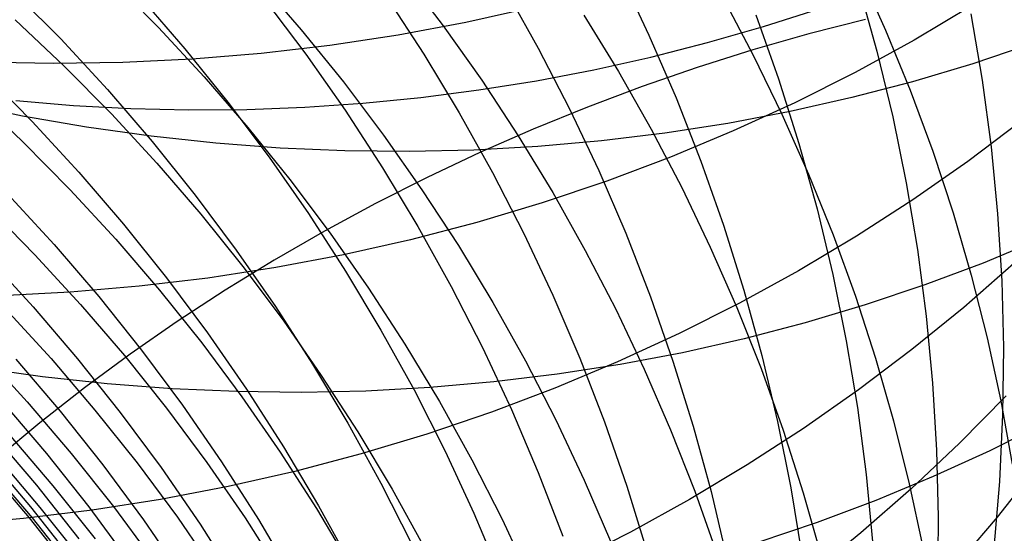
# Model space of a CAD drawing. Header units: millimetres. Extents: x 119 to 175.9, y -203.1 to -153.8.
# Tile 314 of 377: x 160.389 to 160.965, y -162.6 to -162.3. Entities that reach past the tile are written whole.
import ezdxf

# ---------------------------------------------------------------- set-up
doc = ezdxf.new("R2010")
doc.units = ezdxf.units.MM
doc.header["$MEASUREMENT"] = 0
doc.layers.add('Layer 01', color=5, linetype='Continuous', true_color=0x0000ff)

msp = doc.modelspace()

# ---------------------------------------------------------------- linework, layer by layer
at = {"layer": 'Layer 01'}
for p, q in [((160.87968, -162.27111, 30.37721), (160.8953, -162.30594, 30.36914)), ((160.44258, -162.27657, 31.89789), (160.47019, -162.30445, 31.89567)), ((160.52804, -162.27627, 31.58917), (160.55366, -162.30583, 31.58605)), ((160.61312, -162.27249, 31.28543), (160.63667, -162.30354, 31.28128)), ((160.73981, -162.27286, 39.39392), (160.75693, -162.30894, 39.40128)), ((160.38473, -162.28258, 37.71672), (160.41301, -162.31119, 37.7197)), ((160.67263, -162.28153, 39.05028), (160.69219, -162.31647, 39.0567)), ((160.87953, -162.2801, 40.11055), (160.89018, -162.31824, 40.12001)), ((160.45927, -162.28648, 38.04646), (160.48555, -162.31693, 38.05021)), ((160.53222, -162.2879, 38.37773), (160.55637, -162.32002, 38.38233)), ((160.60339, -162.2864, 38.71191), (160.6253, -162.32002, 38.71741)), ((160.79997, -162.28655, 30.67859), (160.81794, -162.32057, 30.67177)), ((160.68902, -162.29271, 44.85107), (160.64984, -162.30145, 44.86102)), ((160.82388, -162.30392, 21.33741), (160.85636, -162.29354, 21.33931)), ((160.94586, -162.29169, 44.34156), (160.91206, -162.31181, 44.35414)), ((160.3864, -162.3, 32.21346), (160.41498, -162.32702, 32.21177)), ((160.71886, -162.29725, 30.97947), (160.73911, -162.33027, 30.97386)), ((160.8194, -162.29697, 39.75221), (160.83268, -162.33444, 39.76076)), ((160.88345, -162.29979, 24.82557), (160.85046, -162.30825, 24.82809)), ((160.94521, -162.29652, 40.48754), (160.95179, -162.33535, 40.4981)), ((160.47019, -162.30445, 31.89567), (160.49683, -162.33325, 31.89319)), ((160.55366, -162.30583, 31.58605), (160.57825, -162.33623, 31.58264)), ((160.64984, -162.30145, 44.86102), (160.6103, -162.30886, 44.87059)), ((160.63667, -162.30354, 31.28128), (160.65912, -162.33535, 31.27682)), ((160.79108, -162.31332, 21.3361), (160.82388, -162.30392, 21.33741)), ((160.8953, -162.30594, 30.36914), (160.90969, -162.34122, 30.36073)), ((160.41301, -162.31119, 37.7197), (160.44027, -162.34075, 37.72287)), ((160.6103, -162.30886, 44.87059), (160.57043, -162.31492, 44.87977)), ((160.75693, -162.30894, 39.40128), (160.77277, -162.34555, 39.40889)), ((160.85046, -162.30825, 24.82809), (160.81768, -162.31761, 24.82988)), ((160.91206, -162.31181, 44.35414), (160.87749, -162.33076, 44.36645)), ((160.48555, -162.31693, 38.05021), (160.51075, -162.34825, 38.05418)), ((160.57043, -162.31492, 44.87977), (160.53029, -162.31963, 44.88853)), ((160.69219, -162.31647, 39.0567), (160.71051, -162.35203, 39.06336)), ((160.758, -162.32174, 21.33538), (160.79108, -162.31332, 21.3361)), ((160.81768, -162.31761, 24.82988), (160.78513, -162.32788, 24.83093)), ((160.98094, -162.31398, 26.37831), (160.94627, -162.32566, 26.36672)), ((160.48993, -162.32299, 44.89688), (160.44939, -162.32499, 44.90481)), ((160.53029, -162.31963, 44.88853), (160.48993, -162.32299, 44.89688)), ((160.55637, -162.32002, 38.38233), (160.57938, -162.35293, 38.38716)), ((160.6253, -162.32002, 38.71741), (160.64601, -162.35435, 38.72313)), ((160.72467, -162.32916, 21.33526), (160.758, -162.32174, 21.33538)), ((160.81794, -162.32057, 30.67177), (160.8347, -162.35513, 30.66461)), ((160.89018, -162.31824, 40.12001), (160.89946, -162.35669, 40.1297)), ((160.40873, -162.32562, 44.9123), (160.36798, -162.32489, 44.91934)), ((160.44939, -162.32499, 44.90481), (160.40873, -162.32562, 44.9123)), ((160.41498, -162.32702, 32.21177), (160.44261, -162.355, 32.20986)), ((160.69114, -162.33558, 21.33574), (160.72467, -162.32916, 21.33526)), ((160.78513, -162.32788, 24.83093), (160.75286, -162.33902, 24.83124)), ((160.94627, -162.32566, 26.36672), (160.9111, -162.33618, 26.35554)), ((160.36812, -162.33086, 37.39187), (160.39635, -162.35948, 37.3945)), ((160.49683, -162.33325, 31.89319), (160.52245, -162.36293, 31.89046)), ((160.73911, -162.33027, 30.97386), (160.75819, -162.36391, 30.96793)), ((160.83268, -162.33444, 39.76076), (160.84462, -162.37231, 39.76953)), ((160.87749, -162.33076, 44.36645), (160.84219, -162.3485, 44.37847)), ((160.44027, -162.34075, 37.72287), (160.46649, -162.37122, 37.72624)), ((160.57825, -162.33623, 31.58264), (160.60178, -162.36743, 31.57895)), ((160.65744, -162.34098, 21.3368), (160.69114, -162.33558, 21.33574)), ((160.65912, -162.33535, 31.27682), (160.68047, -162.36787, 31.27206)), ((160.75286, -162.33902, 24.83124), (160.7209, -162.35104, 24.83081)), ((160.9111, -162.33618, 26.35554), (160.87547, -162.34552, 26.34476)), ((160.95179, -162.33535, 40.4981), (160.95698, -162.37434, 40.50885)), ((160.36227, -162.34419, 32.53807), (160.39088, -162.37128, 32.53663)), ((160.58972, -162.34873, 21.34072), (160.62362, -162.34537, 21.33847)), ((160.62362, -162.34537, 21.33847), (160.65744, -162.34098, 21.3368)), ((160.77277, -162.34555, 39.40889), (160.7873, -162.38265, 39.41673)), ((160.87547, -162.34552, 26.34476), (160.83943, -162.35366, 26.33442)), ((160.90969, -162.34122, 30.36073), (160.92283, -162.37691, 30.35199)), ((160.3906, -162.35634, 26.24738), (160.35321, -162.34863, 26.24349)), ((160.38684, -162.34725, 21.36644), (160.42038, -162.35007, 21.36072)), ((160.42038, -162.35007, 21.36072), (160.45409, -162.35187, 21.35557)), ((160.45409, -162.35187, 21.35557), (160.48791, -162.35263, 21.35099)), ((160.51075, -162.34825, 38.05418), (160.53484, -162.3804, 38.05836)), ((160.52182, -162.35236, 21.34698), (160.55577, -162.35106, 21.34356)), ((160.55577, -162.35106, 21.34356), (160.58972, -162.34873, 21.34072)), ((160.7209, -162.35104, 24.83081), (160.68929, -162.36391, 24.82963)), ((160.71051, -162.35203, 39.06336), (160.72757, -162.38818, 39.07025)), ((160.84219, -162.3485, 44.37847), (160.80621, -162.36502, 44.3902)), ((160.42816, -162.36284, 26.25182), (160.3906, -162.35634, 26.24738)), ((160.44261, -162.355, 32.20986), (160.46925, -162.3839, 32.20771)), ((160.48791, -162.35263, 21.35099), (160.52182, -162.35236, 21.34698)), ((160.57938, -162.35293, 38.38716), (160.60123, -162.38659, 38.3922)), ((160.64601, -162.35435, 38.72313), (160.66551, -162.38934, 38.72909)), ((160.83943, -162.35366, 26.33442), (160.80301, -162.36061, 26.3245)), ((160.8347, -162.35513, 30.66461), (160.85025, -162.39019, 30.65712)), ((160.89946, -162.35669, 40.1297), (160.90738, -162.39539, 40.13959)), ((160.39635, -162.35948, 37.3945), (160.42356, -162.38905, 37.3973)), ((160.46584, -162.36813, 26.25679), (160.42816, -162.36284, 26.25182)), ((160.52245, -162.36293, 31.89046), (160.54703, -162.39345, 31.88747)), ((160.80301, -162.36061, 26.3245), (160.76627, -162.36634, 26.31504)), ((160.97456, -162.3593, 43.90134), (160.94332, -162.38285, 43.9144)), ((160.5036, -162.3722, 26.26229), (160.46584, -162.36813, 26.25679)), ((160.60178, -162.36743, 31.57895), (160.62421, -162.39938, 31.57498)), ((160.68929, -162.36391, 24.82963), (160.65808, -162.37762, 24.82772)), ((160.68047, -162.36787, 31.27206), (160.70067, -162.40106, 31.26699)), ((160.76627, -162.36634, 26.31504), (160.72924, -162.37086, 26.30604)), ((160.75819, -162.36391, 30.96793), (160.7761, -162.39814, 30.96168)), ((160.80621, -162.36502, 44.3902), (160.76958, -162.3803, 44.40161)), ((160.39088, -162.37128, 32.53663), (160.41852, -162.39935, 32.53501)), ((160.46649, -162.37122, 37.72624), (160.49163, -162.40256, 37.72981)), ((160.54139, -162.37505, 26.26832), (160.5036, -162.3722, 26.26229)), ((160.57917, -162.37667, 26.27486), (160.54139, -162.37505, 26.26832)), ((160.69197, -162.37415, 26.29751), (160.6545, -162.37622, 26.28947)), ((160.72924, -162.37086, 26.30604), (160.69197, -162.37415, 26.29751)), ((160.84462, -162.37231, 39.76953), (160.85521, -162.41053, 39.77853)), ((160.95698, -162.37434, 40.50885), (160.96078, -162.41344, 40.51978)), ((160.53484, -162.3804, 38.05836), (160.5578, -162.41334, 38.06275)), ((160.61689, -162.37706, 26.28191), (160.57917, -162.37667, 26.27486)), ((160.6545, -162.37622, 26.28947), (160.61689, -162.37706, 26.28191)), ((160.65808, -162.37762, 24.82772), (160.6273, -162.39215, 24.82507)), ((160.76958, -162.3803, 44.40161), (160.73235, -162.39431, 44.4127)), ((160.92283, -162.37691, 30.35199), (160.9347, -162.41295, 30.34292)), ((160.46925, -162.3839, 32.20771), (160.49488, -162.41368, 32.20535)), ((160.60123, -162.38659, 38.3922), (160.62189, -162.42096, 38.39747)), ((160.7873, -162.38265, 39.41673), (160.80052, -162.42019, 39.4248)), ((160.94332, -162.38285, 43.9144), (160.9112, -162.40529, 43.92723)), ((160.42356, -162.38905, 37.3973), (160.44972, -162.41953, 37.40028)), ((160.6273, -162.39215, 24.82507), (160.59698, -162.40749, 24.82169)), ((160.66551, -162.38934, 38.72909), (160.68378, -162.42496, 38.73527)), ((160.72757, -162.38818, 39.07025), (160.74335, -162.42485, 39.07737)), ((160.85025, -162.39019, 30.65712), (160.86456, -162.4257, 30.64931)), ((160.54703, -162.39345, 31.88747), (160.57054, -162.42478, 31.88423)), ((160.73235, -162.39431, 44.4127), (160.69457, -162.40705, 44.42345)), ((160.7761, -162.39814, 30.96168), (160.7928, -162.43291, 30.95511)), ((160.90738, -162.39539, 40.13959), (160.91391, -162.43429, 40.14968)), ((160.38192, -162.40185, 37.06611), (160.40908, -162.43142, 37.06854)), ((160.41852, -162.39935, 32.53501), (160.44518, -162.42834, 32.53319)), ((160.49163, -162.40256, 37.72981), (160.51567, -162.43474, 37.73355)), ((160.62421, -162.39938, 31.57498), (160.64552, -162.43207, 31.57073)), ((160.70067, -162.40106, 31.26699), (160.71971, -162.43489, 31.26162)), ((160.37022, -162.40925, 32.87095), (160.39789, -162.43739, 32.8696)), ((160.59698, -162.40749, 24.82169), (160.56717, -162.42362, 24.81758)), ((160.69457, -162.40705, 44.42345), (160.65628, -162.4185, 44.43385)), ((160.9112, -162.40529, 43.92723), (160.87822, -162.42662, 43.93982)), ((160.49488, -162.41368, 32.20535), (160.51946, -162.44432, 32.20277)), ((160.5578, -162.41334, 38.06275), (160.57959, -162.44704, 38.06733)), ((160.85521, -162.41053, 39.77853), (160.86444, -162.44905, 39.78773)), ((160.9347, -162.41295, 30.34292), (160.9453, -162.44931, 30.33354)), ((160.96078, -162.41344, 40.51978), (160.96316, -162.4526, 40.53088)), ((160.44972, -162.41953, 37.40028), (160.47481, -162.45089, 37.40342)), ((160.65628, -162.4185, 44.43385), (160.61753, -162.42863, 44.44389)), ((160.62189, -162.42096, 38.39747), (160.64133, -162.45601, 38.40294)), ((160.80052, -162.42019, 39.4248), (160.8124, -162.45813, 39.43307)), ((160.56717, -162.42362, 24.81758), (160.53789, -162.44051, 24.81274)), ((160.57054, -162.42478, 31.88423), (160.59296, -162.45688, 31.88075)), ((160.68378, -162.42496, 38.73527), (160.70077, -162.46116, 38.74167)), ((160.74335, -162.42485, 39.07737), (160.75783, -162.46202, 39.08471)), ((160.87822, -162.42662, 43.93982), (160.84443, -162.44679, 43.95215)), ((160.86456, -162.4257, 30.64931), (160.87762, -162.46163, 30.64119)), ((160.40908, -162.43142, 37.06854), (160.43519, -162.46191, 37.07111)), ((160.44518, -162.42834, 32.53319), (160.47082, -162.45822, 32.53118)), ((160.61753, -162.42863, 44.44389), (160.57836, -162.43745, 44.45355)), ((160.64552, -162.43207, 31.57073), (160.66569, -162.46543, 31.56621)), ((160.98589, -162.42832, 26.73179), (160.95231, -162.44229, 26.71936)), ((160.36969, -162.43831, 36.73348), (160.3968, -162.46789, 36.73553)), ((160.39789, -162.43739, 32.8696), (160.42457, -162.46646, 32.8681)), ((160.51567, -162.43474, 37.73355), (160.53857, -162.46771, 37.73748)), ((160.57836, -162.43745, 44.45355), (160.53882, -162.44494, 44.46282)), ((160.71971, -162.43489, 31.26162), (160.73756, -162.46932, 31.25596)), ((160.7928, -162.43291, 30.95511), (160.80828, -162.46819, 30.94824)), ((160.91391, -162.43429, 40.14968), (160.91904, -162.47336, 40.15996)), ((160.53789, -162.44051, 24.81274), (160.50919, -162.45816, 24.80719)), ((160.51946, -162.44432, 32.20277), (160.54297, -162.47578, 32.19998)), ((160.95231, -162.44229, 26.71936), (160.91814, -162.45512, 26.70729)), ((160.97034, -162.4426, 43.47759), (160.94101, -162.46829, 43.49082)), ((160.53882, -162.44494, 44.46282), (160.49896, -162.45109, 44.47169)), ((160.57959, -162.44704, 38.06733), (160.60019, -162.48146, 38.07211)), ((160.84443, -162.44679, 43.95215), (160.80987, -162.46578, 43.9642)), ((160.86444, -162.44905, 39.78773), (160.8723, -162.48782, 39.79713)), ((160.9453, -162.44931, 30.33354), (160.95461, -162.48595, 30.32386)), ((160.45883, -162.4559, 44.48015), (160.41847, -162.45935, 44.48819)), ((160.49896, -162.45109, 44.47169), (160.45883, -162.4559, 44.48015)), ((160.47481, -162.45089, 37.40342), (160.49879, -162.48309, 37.40672)), ((160.91814, -162.45512, 26.70729), (160.88343, -162.46679, 26.69561)), ((160.96316, -162.4526, 40.53088), (160.96415, -162.49178, 40.54213)), ((160.41847, -162.45935, 44.48819), (160.37794, -162.46145, 44.49581)), ((160.47082, -162.45822, 32.53118), (160.49541, -162.48896, 32.52899)), ((160.50919, -162.45816, 24.80719), (160.4811, -162.47653, 24.80092)), ((160.59296, -162.45688, 31.88075), (160.61424, -162.48972, 31.87703)), ((160.64133, -162.45601, 38.40294), (160.65953, -162.49168, 38.40862)), ((160.70077, -162.46116, 38.74167), (160.71649, -162.4979, 38.74827)), ((160.8124, -162.45813, 39.43307), (160.82294, -162.49643, 39.44156)), ((160.87762, -162.46163, 30.64119), (160.88941, -162.49792, 30.63277)), ((160.42457, -162.46646, 32.8681), (160.45023, -162.49644, 32.86644)), ((160.43519, -162.46191, 37.07111), (160.46023, -162.49328, 37.07383)), ((160.66569, -162.46543, 31.56621), (160.68468, -162.49944, 31.56142)), ((160.75783, -162.46202, 39.08471), (160.77098, -162.49963, 39.09226)), ((160.80987, -162.46578, 43.9642), (160.77458, -162.48358, 43.97596)), ((160.88343, -162.46679, 26.69561), (160.84822, -162.47729, 26.68432)), ((160.38064, -162.46907, 33.21211), (160.40735, -162.49822, 33.21091)), ((160.3968, -162.46789, 36.73553), (160.42286, -162.49838, 36.7377)), ((160.53857, -162.46771, 37.73748), (160.5603, -162.50144, 37.74159)), ((160.73756, -162.46932, 31.25596), (160.75419, -162.5043, 31.25001)), ((160.80828, -162.46819, 30.94824), (160.82251, -162.50393, 30.94107)), ((160.94101, -162.46829, 43.49082), (160.91071, -162.49295, 43.50385)), ((160.4811, -162.47653, 24.80092), (160.45365, -162.4956, 24.79395)), ((160.54297, -162.47578, 32.19998), (160.56537, -162.508, 32.19697)), ((160.84822, -162.47729, 26.68432), (160.81255, -162.48661, 26.67344)), ((160.91904, -162.47336, 40.15996), (160.92278, -162.51254, 40.17041)), ((160.49879, -162.48309, 37.40672), (160.52164, -162.51608, 37.41019)), ((160.60019, -162.48146, 38.07211), (160.61957, -162.51655, 38.07707)), ((160.77458, -162.48358, 43.97596), (160.73861, -162.50016, 43.98742)), ((160.49541, -162.48896, 32.52899), (160.51892, -162.52052, 32.52662)), ((160.61424, -162.48972, 31.87703), (160.63438, -162.52324, 31.87306)), ((160.81255, -162.48661, 26.67344), (160.77647, -162.49473, 26.66299)), ((160.8723, -162.48782, 39.79713), (160.87877, -162.52681, 39.80671)), ((160.95461, -162.48595, 30.32386), (160.96261, -162.52282, 30.3139)), ((160.36671, -162.49433, 33.56074), (160.39344, -162.52355, 33.55984)), ((160.45365, -162.4956, 24.79395), (160.42687, -162.51535, 24.78629)), ((160.46023, -162.49328, 37.07383), (160.48416, -162.52549, 37.07668)), ((160.65953, -162.49168, 38.40862), (160.67647, -162.52794, 38.41449)), ((160.77647, -162.49473, 26.66299), (160.74, -162.50165, 26.65298)), ((160.91071, -162.49295, 43.50385), (160.87948, -162.51653, 43.51666)), ((160.96415, -162.49178, 40.54213), (160.96372, -162.53093, 40.55353)), ((160.38666, -162.49849, 36.39675), (160.41267, -162.52897, 36.39852)), ((160.40735, -162.49822, 33.21091), (160.43303, -162.52827, 33.20958)), ((160.42286, -162.49838, 36.7377), (160.44785, -162.52974, 36.73999)), ((160.45023, -162.49644, 32.86644), (160.47483, -162.52727, 32.86462)), ((160.5603, -162.50144, 37.74159), (160.58085, -162.53589, 37.74586)), ((160.68468, -162.49944, 31.56142), (160.70248, -162.53405, 31.55637)), ((160.73861, -162.50016, 43.98742), (160.70199, -162.51551, 43.99857)), ((160.74, -162.50165, 26.65298), (160.70322, -162.50736, 26.64342)), ((160.71649, -162.4979, 38.74827), (160.73091, -162.53513, 38.75508)), ((160.77098, -162.49963, 39.09226), (160.78281, -162.53765, 39.10001)), ((160.82294, -162.49643, 39.44156), (160.83211, -162.53502, 39.45024)), ((160.88941, -162.49792, 30.63277), (160.89991, -162.53453, 30.62405)), ((160.40243, -162.50885, 26.58436), (160.3647, -162.50351, 26.57929)), ((160.70322, -162.50736, 26.64342), (160.66614, -162.51185, 26.63432)), ((160.75419, -162.5043, 31.25001), (160.7696, -162.53979, 31.24379)), ((160.82251, -162.50393, 30.94107), (160.83549, -162.54009, 30.93362)), ((160.44024, -162.51296, 26.58996), (160.40243, -162.50885, 26.58436)), ((160.47807, -162.51585, 26.59608), (160.44024, -162.51296, 26.58996)), ((160.56537, -162.508, 32.19697), (160.58664, -162.54097, 32.19376)), ((160.66614, -162.51185, 26.63432), (160.62883, -162.51511, 26.62569)), ((160.92278, -162.51254, 40.17041), (160.92512, -162.55178, 40.18102)), ((160.42687, -162.51535, 24.78629), (160.40081, -162.53576, 24.77793)), ((160.51589, -162.51752, 26.60273), (160.47807, -162.51585, 26.59608)), ((160.55366, -162.51794, 26.60988), (160.51589, -162.51752, 26.60273)), ((160.52164, -162.51608, 37.41019), (160.54332, -162.54984, 37.4138)), ((160.59132, -162.51714, 26.61754), (160.55366, -162.51794, 26.60988)), ((160.62883, -162.51511, 26.62569), (160.59132, -162.51714, 26.61754)), ((160.61957, -162.51655, 38.07707), (160.63772, -162.55226, 38.08222)), ((160.70199, -162.51551, 43.99857), (160.66477, -162.52959, 44.00938)), ((160.87948, -162.51653, 43.51666), (160.84736, -162.53903, 43.52924)), ((160.37864, -162.52318, 36.05164), (160.40461, -162.55364, 36.05302)), ((160.39344, -162.52355, 33.55984), (160.41915, -162.55367, 33.55884)), ((160.51892, -162.52052, 32.52662), (160.54132, -162.55286, 32.52406)), ((160.63438, -162.52324, 31.87306), (160.65333, -162.55741, 31.86887)), ((160.96577, -162.51993, 43.05783), (160.93847, -162.54764, 43.07116)), ((160.96261, -162.52282, 30.3139), (160.9693, -162.55987, 30.30365)), ((160.41267, -162.52897, 36.39852), (160.43761, -162.56032, 36.40038)), ((160.43303, -162.52827, 33.20958), (160.45765, -162.55919, 33.20813)), ((160.44785, -162.52974, 36.73999), (160.47173, -162.56195, 36.74239)), ((160.47483, -162.52727, 32.86462), (160.49835, -162.55893, 32.86265)), ((160.48416, -162.52549, 37.07668), (160.50696, -162.5585, 37.07967)), ((160.66477, -162.52959, 44.00938), (160.627, -162.5424, 44.01985)), ((160.67647, -162.52794, 38.41449), (160.69213, -162.56473, 38.42055)), ((160.87877, -162.52681, 39.80671), (160.88385, -162.56596, 39.81647)), ((160.40081, -162.53576, 24.77793), (160.37548, -162.55681, 24.76891)), ((160.58085, -162.53589, 37.74586), (160.60018, -162.57102, 37.75031)), ((160.70248, -162.53405, 31.55637), (160.71906, -162.56922, 31.55107)), ((160.73091, -162.53513, 38.75508), (160.74401, -162.57281, 38.76208)), ((160.83211, -162.53502, 39.45024), (160.8399, -162.57388, 39.4591)), ((160.89991, -162.53453, 30.62405), (160.90911, -162.57143, 30.61506)), ((160.98846, -162.53594, 27.0824), (160.95613, -162.55214, 27.06919)), ((160.96372, -162.53093, 40.55353), (160.96189, -162.57, 40.56506)), ((160.37286, -162.54189, 35.70071), (160.39878, -162.57232, 35.70172)), ((160.58664, -162.54097, 32.19376), (160.60675, -162.57464, 32.19034)), ((160.7696, -162.53979, 31.24379), (160.78377, -162.57575, 31.2373)), ((160.78281, -162.53765, 39.10001), (160.79328, -162.57601, 39.10794)), ((160.84736, -162.53903, 43.52924), (160.81439, -162.5604, 43.54156)), ((160.83549, -162.54009, 30.93362), (160.84718, -162.57662, 30.92589)), ((160.38273, -162.54246, 33.91349), (160.40847, -162.57265, 33.91282)), ((160.627, -162.5424, 44.01985), (160.58872, -162.55392, 44.02997)), ((160.93847, -162.54764, 43.07116), (160.91014, -162.57437, 43.08433)), ((160.40461, -162.55364, 36.05302), (160.42951, -162.58498, 36.05447)), ((160.41915, -162.55367, 33.55884), (160.44379, -162.58467, 33.55774)), ((160.54132, -162.55286, 32.52406), (160.56259, -162.58595, 32.52133)), ((160.54332, -162.54984, 37.4138), (160.56381, -162.58431, 37.41757)), ((160.63772, -162.55226, 38.08222), (160.6546, -162.58857, 38.08755)), ((160.95613, -162.55214, 27.06919), (160.92313, -162.56723, 27.05632)), ((160.92512, -162.55178, 40.18102), (160.92605, -162.59104, 40.19178)), ((160.36947, -162.5545, 35.34572), (160.39535, -162.5849, 35.34637)), ((160.37511, -162.55497, 34.2704), (160.40088, -162.58522, 34.27005)), ((160.45765, -162.55919, 33.20813), (160.48119, -162.59094, 33.20655)), ((160.49835, -162.55893, 32.86265), (160.52076, -162.59137, 32.86053)), ((160.50696, -162.5585, 37.07967), (160.52859, -162.59227, 37.08279)), ((160.58872, -162.55392, 44.02997), (160.54997, -162.56414, 44.03972)), ((160.65333, -162.55741, 31.86887), (160.67109, -162.5922, 31.86445)), ((160.36862, -162.56094, 34.98804), (160.39446, -162.59129, 34.98835)), ((160.37045, -162.56111, 34.62905), (160.39626, -162.59142, 34.62903)), ((160.43761, -162.56032, 36.40038), (160.46144, -162.59253, 36.40233)), ((160.47173, -162.56195, 36.74239), (160.49448, -162.59497, 36.74491)), ((160.54997, -162.56414, 44.03972), (160.51081, -162.57304, 44.04909)), ((160.69213, -162.56473, 38.42055), (160.70649, -162.60203, 38.42679)), ((160.81439, -162.5604, 43.54156), (160.78062, -162.58063, 43.55363)), ((160.98445, -162.56046, 42.62893), (160.96044, -162.59092, 42.64242)), ((160.60018, -162.57102, 37.75031), (160.61827, -162.60678, 37.75491)), ((160.71906, -162.56922, 31.55107), (160.73441, -162.60492, 31.54553)), ((160.88385, -162.56596, 39.81647), (160.88753, -162.60522, 39.8264)), ((160.92313, -162.56723, 27.05632), (160.88951, -162.5812, 27.0438)), ((160.96189, -162.57, 40.56506), (160.95865, -162.60895, 40.5767)), ((160.39878, -162.57232, 35.70172), (160.42364, -162.60363, 35.70277)), ((160.40847, -162.57265, 33.91282), (160.43314, -162.60371, 33.91207)), ((160.51081, -162.57304, 44.04909), (160.47128, -162.58062, 44.05806)), ((160.60675, -162.57464, 32.19034), (160.62569, -162.60896, 32.18672)), ((160.74401, -162.57281, 38.76208), (160.75577, -162.6109, 38.76926)), ((160.78377, -162.57575, 31.2373), (160.79666, -162.61213, 31.23055)), ((160.79328, -162.57601, 39.10794), (160.80239, -162.61469, 39.11606)), ((160.8399, -162.57388, 39.4591), (160.84632, -162.61295, 39.46814)), ((160.84718, -162.57662, 30.92589), (160.85759, -162.61348, 30.91788)), ((160.91014, -162.57437, 43.08433), (160.88081, -162.60011, 43.09729)), ((160.90911, -162.57143, 30.61506), (160.91701, -162.60856, 30.60579)), ((160.47128, -162.58062, 44.05806), (160.43143, -162.58685, 44.06664)), ((160.78062, -162.58063, 43.55363), (160.74607, -162.59968, 43.56541)), ((160.88951, -162.5812, 27.0438), (160.8553, -162.59402, 27.03165)), ((160.43143, -162.58685, 44.06664), (160.39131, -162.59175, 44.0748)), ((160.39535, -162.5849, 35.34637), (160.42016, -162.61618, 35.34705)), ((160.40088, -162.58522, 34.27005), (160.42559, -162.61635, 34.26965)), ((160.42951, -162.58498, 36.05447), (160.4533, -162.61716, 36.05598)), ((160.44379, -162.58467, 33.55774), (160.46735, -162.61649, 33.55654)), ((160.56259, -162.58595, 32.52133), (160.58269, -162.61974, 32.51843)), ((160.56381, -162.58431, 37.41757), (160.58309, -162.61947, 37.42148)), ((160.39131, -162.59175, 44.0748), (160.35096, -162.5953, 44.08254)), ((160.39446, -162.59129, 34.98835), (160.41923, -162.62253, 34.98866)), ((160.39626, -162.59142, 34.62903), (160.42099, -162.6226, 34.62898)), ((160.46144, -162.59253, 36.40233), (160.48415, -162.62553, 36.40438)), ((160.48119, -162.59094, 33.20655), (160.50361, -162.62347, 33.20485)), ((160.52076, -162.59137, 32.86053), (160.54203, -162.62457, 32.85826)), ((160.52859, -162.59227, 37.08279), (160.54903, -162.62676, 37.08604)), ((160.6546, -162.58857, 38.08755), (160.6702, -162.62542, 38.09305)), ((160.67109, -162.5922, 31.86445), (160.68763, -162.62755, 31.8598)), ((160.8553, -162.59402, 27.03165), (160.82055, -162.60568, 27.01988)), ((160.92605, -162.59104, 40.19178), (160.92557, -162.63028, 40.20267)), ((160.96044, -162.59092, 42.64242), (160.9353, -162.62051, 42.65579)), ((160.49448, -162.59497, 36.74491), (160.51606, -162.62874, 36.74753)), ((160.74607, -162.59968, 43.56541), (160.71079, -162.61755, 43.5769)), ((160.88081, -162.60011, 43.09729), (160.85051, -162.62481, 43.11006))]:
    msp.add_line(p, q, dxfattribs=at)

doc.saveas('drawing.dxf')
